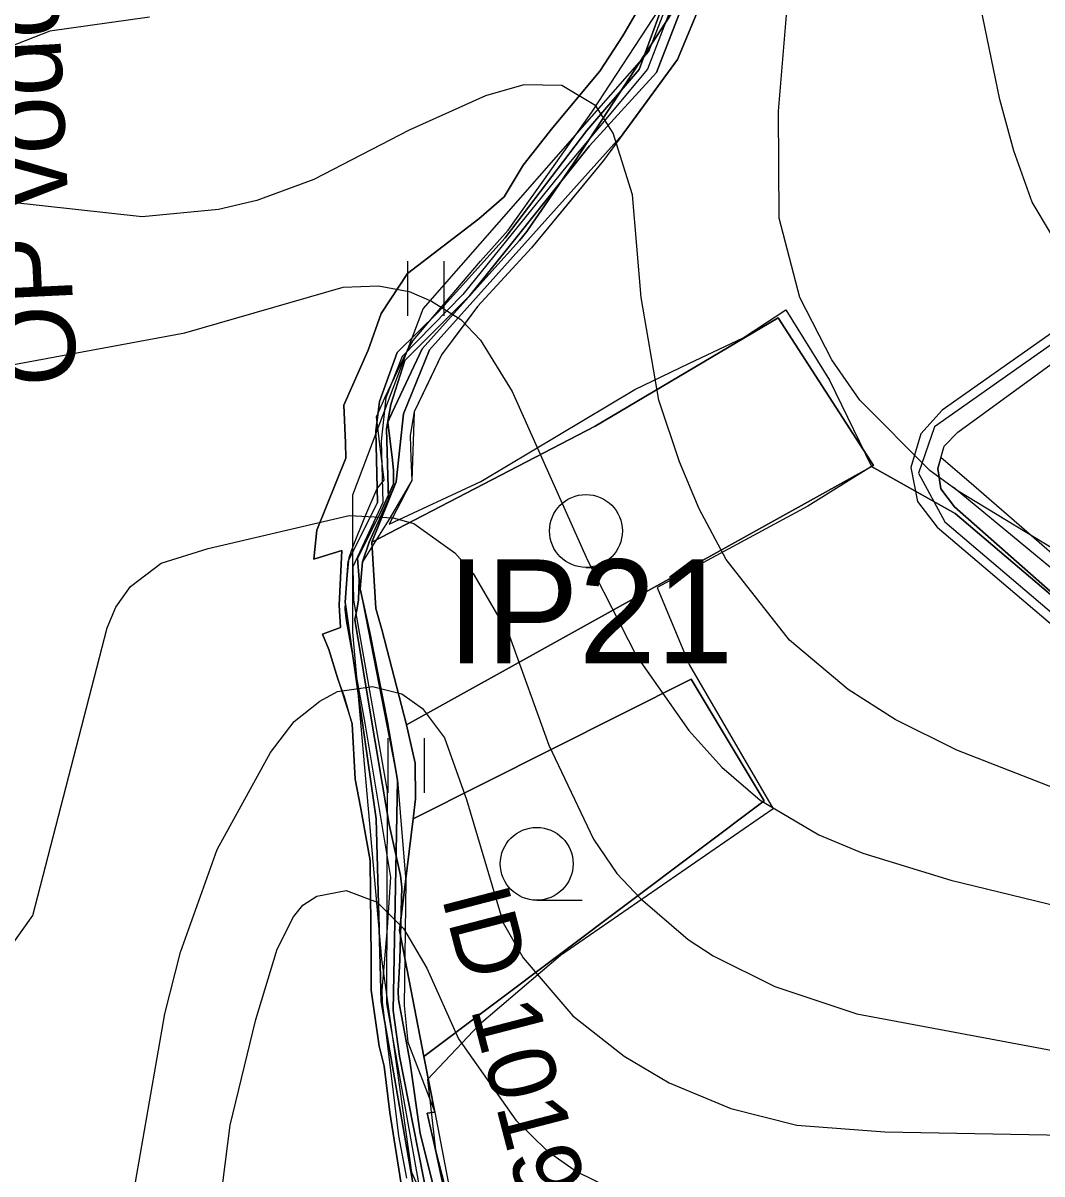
# Model space of a CAD drawing. Extents: x -1900516 to -575031, y -3809306 to -1157387.
# Drawn here: x -577933.9 to -577737.9, y -1158970.1 to -1158748.8 of the extents above; entities that cross this region are included whole.
import ezdxf

# ---------------------------------------------------------------- set-up
doc = ezdxf.new("R2010")
doc.units = 0
for name, color, linetype in [('01_OBVOD PÚ', 7, 'Continuous'), ('01_PARCELY_NÁVRH_PC', 7, 'Continuous'), ('01_PARCELY_NÁVRH_VHO', 7, 'Continuous'), ('01_PARCELY_NÁVRH_ŽP', 7, 'Continuous'), ('01_VRSTEVNICE', 7, 'Continuous'), ('02_KULTURY STAV', 7, 'Continuous'), ('03_PC_NÁVRH', 7, 'Continuous'), ('04_ZPF_OP_ORGAN', 7, 'Continuous'), ('05_VHO_V_TOK', 7, 'Continuous'), ('06_ÚSES_IP', 7, 'Continuous'), ('07_OCH_P A POPISY TI', 7, 'Continuous')]:
    doc.layers.add(name, color=color, linetype=linetype)

msp = doc.modelspace()

# ---------------------------------------------------------------- linework, layer by layer
at = {"layer": '01_OBVOD PÚ'}
msp.add_lwpolyline([(-577859.99, -1158979.26), (-577862.32, -1158964.76), (-577863.35, -1158958.32), (-577864.41, -1158949.42), (-577865.36, -1158945.55), (-577866.89, -1158934.8), (-577866.92, -1158928.55), (-577867.1, -1158909.85), (-577868.96, -1158899.53), (-577869.97, -1158894.23), (-577870.54, -1158883.62), (-577872.07, -1158878.41), (-577873.32, -1158874.95), (-577875.04, -1158869.3), (-577876.3, -1158866.32), (-577872.8, -1158865.08), (-577873.04, -1158860.76), (-577872.57, -1158850.25), (-577877.94, -1158851.93), (-577877.36, -1158846.35), (-577871.81, -1158832.5), (-577871.84, -1158829.54), (-577872.2, -1158822.35), (-577867.47, -1158811.74), (-577865.02, -1158804.72), (-577859.94, -1158797), (-577846.23, -1158786.49), (-577841.33, -1158782.26), (-577837.7, -1158776.18), (-577832, -1158768.95), (-577822.97, -1158758.1), (-577818.49, -1158751.32), (-577813.59, -1158742.76)], dxfattribs=at)
at = {"layer": '01_PARCELY_NÁVRH_PC'}
msp.add_lwpolyline([(-577583.17, -1158700.75), (-577669.28, -1158761.41), (-577757.08, -1158823.28), (-577761.2, -1158827.86), (-577763.11, -1158834.28), (-577761.87, -1158840.85), (-577758.1, -1158845.78), (-577618.94, -1158964.02), (-577533.99, -1159093.64), (-577453.13, -1159217.05), (-577454.97, -1159225.17), (-577441.7, -1159217.16), (-577450.13, -1159215.24), (-577531.07, -1159091.72), (-577573.66, -1159026.72), (-577616.28, -1158961.68), (-577685.96, -1158902.49), (-577754.76, -1158841.86), (-577757.35, -1158838.39), (-577757.96, -1158834.51), (-577756.72, -1158830.19), (-577754.11, -1158827.49), (-577667.26, -1158764.27), (-577581.95, -1158704.17)], dxfattribs=at)
at = {"layer": '01_PARCELY_NÁVRH_VHO'}
for points in [[(-577860.06, -1158970.92), (-577861.57, -1158962.8), (-577864.73, -1158937.1), (-577864.81, -1158934.8), (-577863.8, -1158922.84), (-577863.16, -1158913.05), (-577868.09, -1158883.46), (-577871.68, -1158863.79), (-577871.9, -1158861.58), (-577871.72, -1158857.56), (-577871.13, -1158851.59), (-577870.38, -1158849.4), (-577868.1, -1158843.85), (-577865.79, -1158838.31), (-577864.42, -1158836.72), (-577865.91, -1158824.56), (-577864.26, -1158820.92), (-577859.97, -1158811.88), (-577858.84, -1158809.9), (-577854.97, -1158805.31), (-577845.91, -1158794.63), (-577840.58, -1158788.67), (-577833.7, -1158779.06), (-577824.47, -1158765.98), (-577811.44, -1158746.13)], [(-577809.15, -1158747.03), (-577822.45, -1158767.36), (-577827.91, -1158775.74), (-577833.56, -1158784), (-577835.87, -1158787.33), (-577837.01, -1158788.91), (-577838.36, -1158790.63), (-577843.72, -1158796.57), (-577857.08, -1158811.46), (-577862.86, -1158823.76), (-577863.73, -1158825.56), (-577862.81, -1158832.88), (-577862.61, -1158834.87), (-577862.64, -1158837.47), (-577865.1, -1158842.94), (-577866.01, -1158844.73), (-577869.51, -1158851.76), (-577869.21, -1158855.81), (-577869.33, -1158859.72), (-577869.7, -1158861.76), (-577870.08, -1158863.51), (-577866.79, -1158883.24), (-577863.47, -1158902.96), (-577861.25, -1158912.73), (-577861, -1158914.98), (-577861.42, -1158928.98), (-577861.74, -1158934.97), (-577861.63, -1158936.59), (-577859.49, -1158948.4), (-577857.5, -1158962.37), (-577854.15, -1158975.62)]]:
    msp.add_lwpolyline(points, dxfattribs=at)
at = {"layer": '01_PARCELY_NÁVRH_ŽP'}
for points in [[(-577800.28, -1158737.24), (-577808.01, -1158755.86), (-577822.22, -1158775.28), (-577829.38, -1158783.95), (-577836.08, -1158792.06), (-577846.49, -1158803.35), (-577853.41, -1158812.67), (-577858.64, -1158823.62), (-577859.12, -1158836.81), (-577863.47, -1158844.26), (-577868.61, -1158852.45), (-577869.03, -1158857.63), (-577861.85, -1158894.44), (-577860.23, -1158913.81), (-577860.56, -1158937.76), (-577859.85, -1158944.77), (-577854.68, -1158958.24), (-577849.72, -1158984.08)], [(-577813.59, -1158742.76), (-577818.49, -1158751.32), (-577822.97, -1158758.1), (-577832, -1158768.95), (-577837.7, -1158776.18), (-577841.33, -1158782.26), (-577846.23, -1158786.49), (-577859.94, -1158797), (-577865.02, -1158804.72), (-577867.47, -1158811.74), (-577872.2, -1158822.35), (-577871.84, -1158829.54), (-577871.81, -1158832.5), (-577877.36, -1158846.35), (-577877.94, -1158851.93), (-577872.57, -1158850.25), (-577873.04, -1158860.76), (-577872.8, -1158865.08), (-577876.3, -1158866.32), (-577875.04, -1158869.3), (-577873.32, -1158874.95), (-577870.54, -1158883.62), (-577869.97, -1158894.23), (-577868.96, -1158899.53), (-577867.1, -1158909.85), (-577866.92, -1158928.55), (-577866.89, -1158934.8), (-577865.36, -1158945.55), (-577864.41, -1158949.42), (-577863.35, -1158958.32), (-577862.32, -1158964.76), (-577859.99, -1158979.26)], [(-577860.06, -1158970.92), (-577861.57, -1158962.8), (-577864.73, -1158937.1), (-577864.81, -1158934.8), (-577863.8, -1158922.84), (-577863.16, -1158913.05), (-577868.09, -1158883.46), (-577871.68, -1158863.79), (-577871.9, -1158861.58), (-577871.72, -1158857.56), (-577871.13, -1158851.59), (-577870.38, -1158849.4), (-577868.1, -1158843.85), (-577865.79, -1158838.31), (-577864.42, -1158836.72), (-577865.91, -1158824.56), (-577864.26, -1158820.92), (-577859.97, -1158811.88), (-577858.84, -1158809.9), (-577854.97, -1158805.31), (-577845.91, -1158794.63), (-577840.58, -1158788.67), (-577833.7, -1158779.06), (-577824.47, -1158765.98), (-577811.44, -1158746.13)], [(-577854.15, -1158975.62), (-577857.5, -1158962.37), (-577859.49, -1158948.4), (-577861.63, -1158936.59), (-577861.74, -1158934.97), (-577861.42, -1158928.98), (-577861, -1158914.98), (-577861.25, -1158912.73), (-577863.47, -1158902.96), (-577866.79, -1158883.24), (-577870.08, -1158863.51), (-577869.7, -1158861.76), (-577869.33, -1158859.72), (-577869.21, -1158855.81), (-577869.51, -1158851.76), (-577866.01, -1158844.73), (-577865.1, -1158842.94), (-577862.64, -1158837.47), (-577862.61, -1158834.87), (-577862.81, -1158832.88), (-577863.73, -1158825.56), (-577862.86, -1158823.76), (-577857.08, -1158811.46), (-577843.72, -1158796.57), (-577838.36, -1158790.63), (-577837.01, -1158788.91), (-577835.87, -1158787.33), (-577833.56, -1158784), (-577827.91, -1158775.74), (-577822.45, -1158767.36), (-577809.15, -1158747.03)]]:
    msp.add_lwpolyline(points, dxfattribs=at)
msp.add_lwpolyline([(-577611.67, -1158958.68), (-577751.04, -1158837.81), (-577757.34, -1158832.35), (-577757.96, -1158834.51), (-577757.35, -1158838.39), (-577754.76, -1158841.86), (-577685.96, -1158902.49), (-577616.28, -1158961.68), (-577594.97, -1158994.2), (-577573.66, -1159026.72), (-577531.07, -1159091.72), (-577450.13, -1159215.24), (-577441.7, -1159217.16), (-577445.54, -1159212.21)], close=True, dxfattribs=at)
at = {"layer": '01_VRSTEVNICE'}
for points in [[(-577730.05, -1158853.4), (-577754.04, -1158838.87), (-577759.4, -1158834.92), (-577772.95, -1158821.37), (-577778.31, -1158813.61), (-577784.51, -1158801.62), (-577788.46, -1158786.38), (-577788.61, -1158765.78), (-577786.49, -1158740.38)], [(-577736.26, -1158789.2), (-577739.79, -1158783.28), (-577743.32, -1158773.4), (-577746, -1158763.52), (-577750.51, -1158741.79)], [(-577909.52, -1158747.72), (-577928.71, -1158750.4), (-577945.64, -1158757.03), (-577955.8, -1158762.39), (-577962.86, -1158767.47), (-577993.33, -1158795.69), (-577998.69, -1158798.8), (-578002.93, -1158799.36), (-578008.57, -1158797.95), (-578010.83, -1158796.4), (-578013.79, -1158792.31), (-578014.07, -1158789.48), (-578013.23, -1158785.53), (-578011.25, -1158781.3), (-578002.64, -1158767.19), (-578001.8, -1158760.7), (-578005.47, -1158750.54), (-578010.83, -1158743.49)], [(-577717.64, -1158902.92), (-577754.32, -1158888.67), (-577766.17, -1158882.75), (-577775.2, -1158876.96), (-577786.49, -1158867.51), (-577798.62, -1158851.99), (-577803.84, -1158842.25), (-577807.65, -1158833.22), (-577811.6, -1158821.37), (-577814.99, -1158801.62), (-577816.68, -1158781.86), (-577820.35, -1158770.01), (-577823.74, -1158764.79), (-577830.23, -1158760.84), (-577837.57, -1158760.7), (-577844.9, -1158762.82), (-577859.58, -1158769.45), (-577877.92, -1158778.9), (-577888.92, -1158782.99), (-577896.26, -1158784.69), (-577910.93, -1158786.1), (-577936.61, -1158783.28)], [(-577936.33, -1158814.6), (-577902.75, -1158808.39), (-577872.27, -1158799.64), (-577865.5, -1158799.36), (-577859.58, -1158800.49), (-577855.34, -1158802.32), (-577849.7, -1158805.85), (-577845.89, -1158809.8), (-577839.82, -1158819.68), (-577825.29, -1158852.13), (-577815.98, -1158870.47), (-577805.82, -1158884.86), (-577799.47, -1158891.92), (-577792.13, -1158898.27), (-577780.85, -1158904.9), (-577772.38, -1158908.43), (-577755.45, -1158913.65), (-577723, -1158921.55)], [(-577936.33, -1158814.6), (-577902.75, -1158808.39), (-577872.27, -1158799.64), (-577865.5, -1158799.36), (-577859.58, -1158800.49), (-577855.34, -1158802.32), (-577849.7, -1158805.85), (-577845.89, -1158809.8), (-577839.82, -1158819.68), (-577825.29, -1158852.13), (-577815.98, -1158870.47), (-577805.82, -1158884.86), (-577799.47, -1158891.92), (-577792.13, -1158898.27), (-577780.85, -1158904.9), (-577772.38, -1158908.43), (-577755.45, -1158913.65), (-577723, -1158921.55)], [(-577936.05, -1158926.2), (-577931.96, -1158920.42), (-577917.71, -1158865.11), (-577916.01, -1158861.16), (-577913.19, -1158857.21), (-577907.27, -1158852.69), (-577898.23, -1158849.87), (-577871.15, -1158843.52), (-577862.68, -1158843.95), (-577858.73, -1158845.07), (-577850.83, -1158850.72), (-577847.3, -1158854.67), (-577840.39, -1158866.52), (-577832.77, -1158887.69), (-577824.16, -1158905.75), (-577819.65, -1158912.38), (-577815.13, -1158917.17), (-577805.96, -1158925.07), (-577801.16, -1158928.18), (-577789.31, -1158934.1), (-577773.51, -1158939.32), (-577698.17, -1158953.43)], [(-577936.05, -1158926.2), (-577931.96, -1158920.42), (-577917.71, -1158865.11), (-577916.01, -1158861.16), (-577913.19, -1158857.21), (-577907.27, -1158852.69), (-577898.23, -1158849.87), (-577871.15, -1158843.52), (-577862.68, -1158843.95), (-577858.73, -1158845.07), (-577850.83, -1158850.72), (-577847.3, -1158854.67), (-577840.39, -1158866.52), (-577832.77, -1158887.69), (-577824.16, -1158905.75), (-577819.65, -1158912.38), (-577815.13, -1158917.17), (-577805.96, -1158925.07), (-577801.16, -1158928.18), (-577789.31, -1158934.1), (-577773.51, -1158939.32), (-577698.17, -1158953.43)], [(-577916.91, -1158998.57), (-577906.56, -1158939.32), (-577903.6, -1158927.47), (-577896.54, -1158907.72), (-577886.24, -1158889.1), (-577881.73, -1158883.17), (-577876.79, -1158879.22), (-577873.4, -1158877.39), (-577866.63, -1158876.4), (-577860.99, -1158877.81), (-577857.04, -1158880.63), (-577852.8, -1158886.27), (-577848.57, -1158898.13), (-577841.52, -1158921.83), (-577837.71, -1158928.6), (-577828.11, -1158939.75), (-577818.24, -1158947.51), (-577809.63, -1158952.59), (-577797.78, -1158957.53), (-577785.08, -1158960.77), (-577768.15, -1158962.04), (-577730.05, -1158962.75)], [(-577916.91, -1158998.57), (-577906.56, -1158939.32), (-577903.6, -1158927.47), (-577896.54, -1158907.72), (-577886.24, -1158889.1), (-577881.73, -1158883.17), (-577876.79, -1158879.22), (-577873.4, -1158877.39), (-577866.63, -1158876.4), (-577860.99, -1158877.81), (-577857.04, -1158880.63), (-577852.8, -1158886.27), (-577848.57, -1158898.13), (-577841.52, -1158921.83), (-577837.71, -1158928.6), (-577828.11, -1158939.75), (-577818.24, -1158947.51), (-577809.63, -1158952.59), (-577797.78, -1158957.53), (-577785.08, -1158960.77), (-577768.15, -1158962.04), (-577730.05, -1158962.75)], [(-577898.83, -1159000.27), (-577897.3, -1158986.47), (-577894, -1158960.77), (-577889.06, -1158940.45), (-577884.97, -1158926.91), (-577881.87, -1158920.7), (-577880.03, -1158918.44), (-577877.35, -1158916.75), (-577871.71, -1158915.62), (-577865.78, -1158917.88), (-577860.7, -1158922.96), (-577856.19, -1158930.58), (-577850.12, -1158944.12), (-577839.12, -1158959.78), (-577833.05, -1158965.71), (-577827.41, -1158969.66), (-577814.71, -1158975.87), (-577794.39, -1158981.65), (-577775.2, -1158984.47), (-577752.63, -1158985.04), (-577733.44, -1158984.33)], [(-577898.83, -1159000.27), (-577897.3, -1158986.47), (-577894, -1158960.77), (-577889.06, -1158940.45), (-577884.97, -1158926.91), (-577881.87, -1158920.7), (-577880.03, -1158918.44), (-577877.35, -1158916.75), (-577871.71, -1158915.62), (-577865.78, -1158917.88), (-577860.7, -1158922.96), (-577856.19, -1158930.58), (-577850.12, -1158944.12), (-577839.12, -1158959.78), (-577833.05, -1158965.71), (-577827.41, -1158969.66), (-577814.71, -1158975.87), (-577794.39, -1158981.65), (-577775.2, -1158984.47), (-577752.63, -1158985.04), (-577733.44, -1158984.33)]]:
    msp.add_lwpolyline(points, dxfattribs=at)
at = {"layer": '02_KULTURY STAV'}
for points in [[(-577803.37, -1158725.03), (-577815.36, -1158757.77), (-577825.45, -1158769.52), (-577841.16, -1158790.16), (-577854, -1158804.47), (-577861.89, -1158812.2), (-577865.28, -1158821.64), (-577866.02, -1158827.25), (-577865.69, -1158841.04), (-577871.32, -1158852.33), (-577871.93, -1158860.17), (-577865.92, -1158901.87), (-577864.99, -1158936.99), (-577857.26, -1158981.39)], [(-577857.26, -1158981.39), (-577864.99, -1158936.99), (-577865.92, -1158901.87), (-577871.93, -1158860.17), (-577871.32, -1158852.33), (-577865.69, -1158841.04), (-577866.02, -1158827.25), (-577865.28, -1158821.64), (-577861.89, -1158812.2), (-577854, -1158804.47), (-577841.16, -1158790.16), (-577825.45, -1158769.52), (-577815.36, -1158757.77), (-577803.37, -1158725.03)], [(-577802.98, -1158734.98), (-577812.06, -1158758.37), (-577824.91, -1158772.45), (-577839.61, -1158790.85), (-577847.94, -1158801.25), (-577860.47, -1158813.75), (-577863.16, -1158822.18), (-577863.96, -1158826.89), (-577863.58, -1158840.37), (-577867.3, -1158848.63), (-577868.61, -1158852.45), (-577869.03, -1158857.63), (-577867.18, -1158866.02), (-577863.78, -1158883.25), (-577861.85, -1158894.44), (-577862.69, -1158938.69), (-577861.45, -1158947.49), (-577857.88, -1158965.7), (-577855.6, -1158977.03)], [(-577800.28, -1158737.24), (-577808.01, -1158755.86), (-577818.5, -1158770.19), (-577855.72, -1158811.7), (-577860.69, -1158823.98), (-577862.1, -1158837.09), (-577863.58, -1158840.37), (-577863.96, -1158826.89), (-577863.16, -1158822.18), (-577860.47, -1158813.75), (-577847.94, -1158801.25), (-577839.61, -1158790.85), (-577824.91, -1158772.45), (-577812.06, -1158758.37), (-577802.98, -1158734.98)], [(-577851.93, -1158977.73), (-577854.57, -1158965.52), (-577856.15, -1158958.42), (-577854.68, -1158958.24), (-577856.77, -1158947.55), (-577791.32, -1158898.37), (-577805.37, -1158875.01), (-577858.85, -1158901.88), (-577858.37, -1158898.02), (-577858.44, -1158891.12), (-577860.11, -1158883.78), (-577770.32, -1158833.89), (-577780.82, -1158817.65), (-577788.67, -1158805.52), (-577823.86, -1158826.37), (-577866.79, -1158848.63), (-577862.1, -1158837.09), (-577860.69, -1158823.98), (-577855.72, -1158811.7), (-577818.5, -1158770.19), (-577808.01, -1158755.86), (-577800.28, -1158737.24)], [(-577859.99, -1158979.26), (-577862.32, -1158964.76), (-577863.35, -1158958.32), (-577864.41, -1158949.42), (-577865.36, -1158945.55), (-577866.89, -1158934.8), (-577866.92, -1158928.55), (-577867.1, -1158909.85), (-577868.96, -1158899.53), (-577869.97, -1158894.23), (-577870.54, -1158883.62), (-577872.07, -1158878.41), (-577873.32, -1158874.95), (-577875.04, -1158869.3), (-577876.3, -1158866.32), (-577872.8, -1158865.08), (-577873.04, -1158860.76), (-577872.57, -1158850.25), (-577877.94, -1158851.93), (-577877.36, -1158846.35), (-577871.81, -1158832.5), (-577871.84, -1158829.54), (-577872.2, -1158822.35), (-577867.47, -1158811.74), (-577865.02, -1158804.72), (-577859.94, -1158797), (-577846.23, -1158786.49), (-577841.33, -1158782.26), (-577837.7, -1158776.18), (-577832, -1158768.95), (-577822.97, -1158758.1), (-577818.49, -1158751.32), (-577813.59, -1158742.76)], [(-577859.94, -1158794.65), (-577859.94, -1158805.15)], [(-577852.94, -1158794.65), (-577852.94, -1158805.15)], [(-577855.6, -1158977.03), (-577857.88, -1158965.7), (-577861.45, -1158947.49), (-577862.69, -1158938.69), (-577861.85, -1158894.44), (-577863.78, -1158883.25), (-577867.18, -1158866.02), (-577869.03, -1158857.63), (-577868.61, -1158852.45), (-577867.3, -1158848.63), (-577863.58, -1158840.37), (-577862.1, -1158837.09), (-577866.79, -1158848.63), (-577865.99, -1158861.42), (-577864.89, -1158865.46), (-577860.11, -1158883.78), (-577858.44, -1158891.12), (-577858.37, -1158898.02), (-577858.85, -1158901.88), (-577861.49, -1158923.35), (-577856.77, -1158947.55), (-577854.68, -1158958.24), (-577856.15, -1158958.42), (-577854.57, -1158965.52), (-577851.93, -1158977.73)], [(-577825.61, -1158853.51), (-577816.86, -1158853.51)], [(-577863.73, -1158886.33), (-577863.73, -1158896.83)], [(-577856.73, -1158886.33), (-577856.73, -1158896.83)], [(-577835.08, -1158917.5), (-577826.33, -1158917.5)]]:
    msp.add_lwpolyline(points, dxfattribs=at)
for points in [[(-577866.79, -1158848.63), (-577823.86, -1158826.37), (-577788.67, -1158805.52), (-577780.82, -1158817.65), (-577770.32, -1158833.89), (-577860.11, -1158883.78), (-577864.89, -1158865.46), (-577865.99, -1158861.42)], [(-577861.49, -1158923.35), (-577858.85, -1158901.88), (-577805.37, -1158875.01), (-577791.32, -1158898.37), (-577856.77, -1158947.55)]]:
    msp.add_lwpolyline(points, close=True, dxfattribs=at)
for centre in [(-577825.61, -1158846.51), (-577835.08, -1158910.5)]:
    msp.add_circle(centre, 7, dxfattribs=at)
at = {"layer": '03_PC_NÁVRH'}
msp.add_lwpolyline([(-577577.98, -1158699.23), (-577758.56, -1158826.46), (-577761.69, -1158835.41), (-577756.57, -1158844.78), (-577617.61, -1158962.85), (-577447.45, -1159222.52)], dxfattribs=at)
at = {"layer": '04_ZPF_OP_ORGAN'}
for points in [[(-577804.14, -1158746.55), (-577808.01, -1158755.86), (-577815.12, -1158765.57), (-577822.22, -1158775.28), (-577829.15, -1158783.67), (-577836.08, -1158792.06), (-577841.28, -1158797.7), (-577846.49, -1158803.35), (-577849.95, -1158808.01), (-577853.41, -1158812.67), (-577856.02, -1158818.14), (-577858.64, -1158823.62), (-577859.39, -1158828.15), (-577859.26, -1158832.48), (-577859.12, -1158836.81), (-577861.28, -1158841.01), (-577863.44, -1158845.21), (-577845.82, -1158836.99), (-577831.01, -1158828.14), (-577816.2, -1158819.28), (-577805.8, -1158814.32), (-577795.41, -1158809.37), (-577787.16, -1158804), (-577778.79, -1158817.54), (-577770.71, -1158834.12), (-577754.6, -1158843.17), (-577685.16, -1158902.18)], [(-577804.14, -1158746.55), (-577808.01, -1158755.86), (-577815.12, -1158765.57), (-577822.22, -1158775.28), (-577829.15, -1158783.67), (-577836.08, -1158792.06), (-577841.28, -1158797.7), (-577846.49, -1158803.35), (-577849.95, -1158808.01), (-577853.41, -1158812.67), (-577856.02, -1158818.14), (-577858.64, -1158823.62), (-577859.39, -1158828.15), (-577859.26, -1158832.48), (-577859.12, -1158836.81), (-577861.28, -1158841.01), (-577863.44, -1158845.21), (-577845.82, -1158836.99), (-577831.01, -1158828.14), (-577816.2, -1158819.28), (-577805.8, -1158814.32), (-577795.41, -1158809.37), (-577787.16, -1158804), (-577778.79, -1158817.54), (-577770.71, -1158834.12)], [(-577615.72, -1158961.18), (-577754.6, -1158843.17), (-577770.71, -1158834.12), (-577782.93, -1158841.72), (-577811.9, -1158857.35), (-577805.69, -1158872.3), (-577789.63, -1158899.95), (-577830.51, -1158928.1), (-577846.12, -1158941.44), (-577856.11, -1158951.97), (-577854.57, -1158965.52), (-577850.96, -1158979.48)], [(-577754.6, -1158843.17), (-577770.71, -1158834.12), (-577782.93, -1158841.72), (-577811.9, -1158857.35), (-577805.69, -1158872.3), (-577789.63, -1158899.95), (-577830.51, -1158928.1), (-577846.12, -1158941.44), (-577856.11, -1158951.97), (-577854.57, -1158965.52), (-577850.96, -1158979.48)], [(-577770.71, -1158834.12), (-577754.6, -1158843.17), (-577685.16, -1158902.18), (-577615.72, -1158961.18)], [(-577530.44, -1159090.44), (-577615.72, -1158961.18), (-577685.16, -1158902.18), (-577754.6, -1158843.17)]]:
    msp.add_lwpolyline(points, dxfattribs=at)
at = {"layer": '05_VHO_V_TOK'}
for p, q in [((-577803.81, -1158731.71), (-577813.75, -1158757.74)), ((-577813.75, -1158757.74), (-577829.23, -1158776.24)), ((-577829.23, -1158776.24), (-577849.26, -1158801.02)), ((-577849.26, -1158801.02), (-577860.95, -1158812.96)), ((-577860.95, -1158812.96), (-577864.07, -1158820.88)), ((-577864.07, -1158820.88), (-577864.98, -1158829.22)), ((-577864.98, -1158829.22), (-577864.67, -1158841.03)), ((-577864.67, -1158841.03), (-577870.41, -1158853.4)), ((-577870.41, -1158853.4), (-577870.3, -1158859.81)), ((-577870.3, -1158859.81), (-577863.82, -1158896.48)), ((-577863.82, -1158896.48), (-577863.97, -1158937.34)), ((-577863.97, -1158937.34), (-577856.19, -1158980.88))]:
    msp.add_line(p, q, dxfattribs=at)
at = {"layer": '06_ÚSES_IP'}
for points in [[(-577932.03, -1159251.82), (-577889.35, -1159206.35), (-577848.1, -1159159.99), (-577838.99, -1159146.45), (-577833.5, -1159131.04), (-577826.53, -1159082.53), (-577830.28, -1159053.85), (-577846.35, -1158998.36), (-577859.08, -1158969.82), (-577864.84, -1158928.81), (-577870.46, -1158865.96), (-577870.46, -1158839.56), (-577856.93, -1158803.77), (-577813.54, -1158754.32), (-577800.55, -1158720.82), (-577806.18, -1158689.73), (-577786.66, -1158633.2)], [(-577754.99, -1158838.04), (-577612.49, -1158955.71), (-577442.13, -1159217.87)]]:
    msp.add_lwpolyline(points, dxfattribs=at)

# ---------------------------------------------------------------- texts
at = {"layer": '05_VHO_V_TOK'}
msp.add_text('ID 10195906 -->', height=13, rotation=284.5749, dxfattribs=at).set_placement((-577853.42, -1158916.84))
at = {"layer": '06_ÚSES_IP'}
msp.add_text('IP21', height=20, dxfattribs=at).set_placement((-577852.28, -1158871.98))
at = {"layer": '07_OCH_P A POPISY TI'}
msp.add_text('OP vodovodu (1,5 m)', height=15, rotation=92.7132, dxfattribs=at).set_placement((-577923.51, -1158818.34))

doc.saveas('drawing.dxf')
